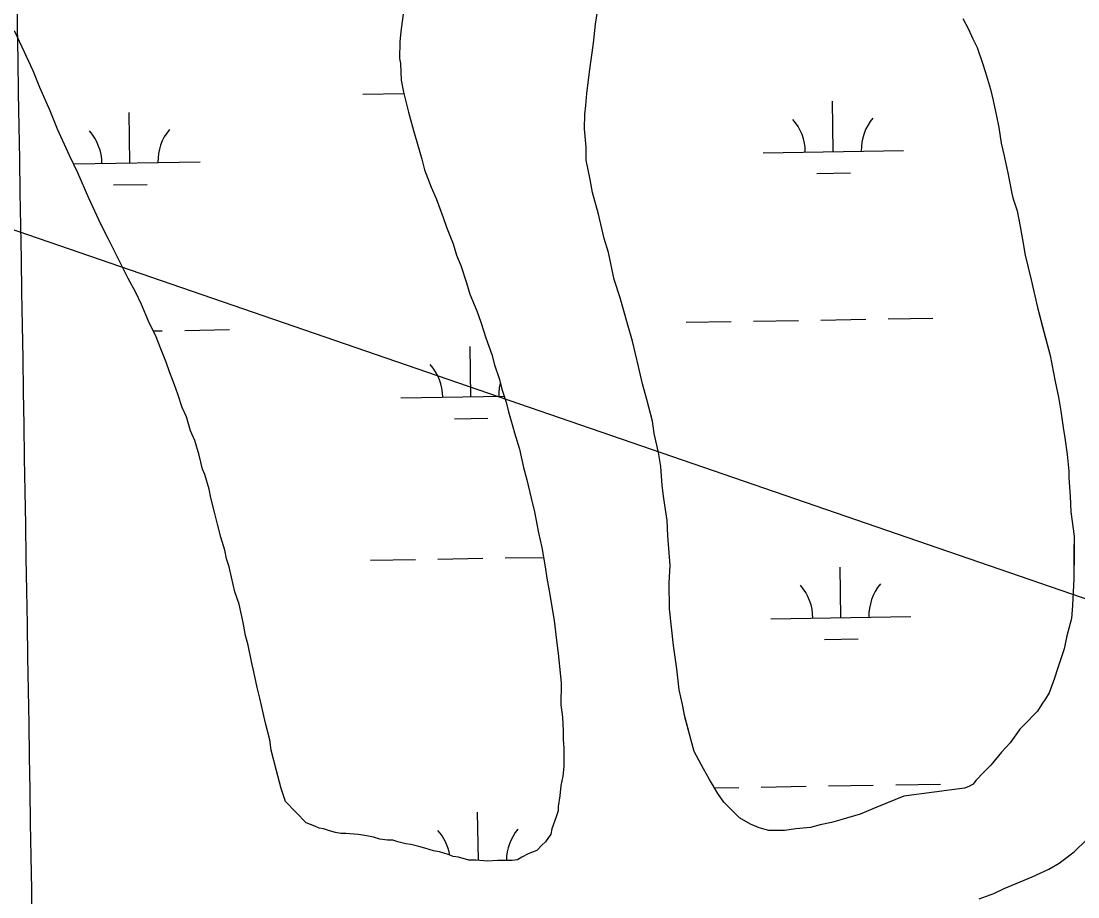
# Model space of a CAD drawing. Extents: x 3855477 to 3893699, y 299188 to 325115.
# Drawn here: x 3880688 to 3881442, y 322000 to 322626 of the extents above; entities that cross this region are included whole.
import ezdxf

# ---------------------------------------------------------------- set-up
doc = ezdxf.new("R2010")
doc.units = 0
for name, color, linetype in [('V-GRID-MAJR', 7, 'Continuous'), ('V-TOPO-SHOR', 7, 'Continuous'), ('V-UTIL-LINE', 7, 'Continuous'), ('V-WETL-SWMP', 7, 'Continuous')]:
    doc.layers.add(name, color=color, linetype=linetype)

msp = doc.modelspace()

# ---------------------------------------------------------------- linework, layer by layer
at = {"layer": 'V-GRID-MAJR'}
msp.add_spline([(3880975.7, 304962.88), (3880925.94, 307989.8), (3880826.33, 314049.8), (3880726.72, 320109.79), (3880676.87, 323142.88)], degree=3, dxfattribs=at)
at = {"layer": 'V-TOPO-SHOR'}
for points in [[(3881317.72, 322072.11), (3881298.43, 322064.27), (3881286.61, 322059.45), (3881272.93, 322055.26), (3881266.1, 322053.48), (3881258.02, 322051.71), (3881251.19, 322049.93), (3881240.65, 322048.81), (3881232.58, 322047.66), (3881221.43, 322047.78), (3881214.64, 322049.72), (3881208.47, 322052.26), (3881200.47, 322056.68), (3881196.18, 322061.07), (3881189.44, 322067.96), (3881185.18, 322074.2), (3881179.09, 322084.18), (3881174.84, 322091.66), (3881168.16, 322104.12), (3881165.78, 322112.82), (3881161.62, 322128.98), (3881159.86, 322137.67), (3881157.5, 322148.22), (3881155.81, 322163.11), (3881153.51, 322179.86), (3881150.7, 322205.91), (3881150.29, 322224.5), (3881151.04, 322236.88), (3881149.42, 322257.96), (3881148.92, 322269.12), (3881146.62, 322284.63), (3881145.48, 322293.93), (3881144.39, 322307.58), (3881142.64, 322317.51), (3881139.7, 322331.17), (3881138.55, 322339.85), (3881134.39, 322355.39), (3881131.42, 322366.57), (3881128.46, 322378.99), (3881124.32, 322397), (3881120.74, 322409.43), (3881115.37, 322428.08), (3881111.18, 322441.13), (3881107.05, 322460.38), (3881104.07, 322470.32), (3881099.92, 322487.72), (3881095.76, 322503.25), (3881094, 322512.56), (3881091.06, 322526.22), (3881091.16, 322535.51), (3881090.07, 322548.53), (3881090.18, 322559.06), (3881090.87, 322565.25), (3881091.59, 322573.91), (3881093.62, 322589.38), (3881096.32, 322609.79), (3881097.71, 322623.41), (3881100.37, 322640.1)], [(3880960.9, 322632.35), (3880958.89, 322618.13), (3880958.19, 322610.7), (3880958.05, 322598.93), (3880958.63, 322595.21), (3880959.12, 322583.43), (3880960.88, 322574.74), (3880964.44, 322560.45), (3880968.02, 322547.41), (3880970.4, 322539.33), (3880973.98, 322526.9), (3880975.76, 322519.44), (3880980.58, 322507), (3880984.21, 322498.91), (3880989.01, 322485.23), (3880991.41, 322478.39), (3880996.24, 322466.56), (3880998.63, 322458.48), (3881001.64, 322451.01), (3881005.84, 322438.58), (3881008.23, 322430.5), (3881013.05, 322418.67), (3881016.06, 322410.59), (3881019.65, 322399.4), (3881023.86, 322387.58), (3881025.64, 322380.13), (3881029.24, 322369.56), (3881031.02, 322362.72), (3881034.01, 322353.4), (3881035.8, 322346.56), (3881038.78, 322336), (3881039.97, 322331.65), (3881043.55, 322319.84), (3881046.5, 322306.8), (3881048.89, 322298.1), (3881051.84, 322285.06), (3881054.21, 322275.12), (3881057.14, 322260.22), (3881059.5, 322249.66), (3881061.83, 322236.01), (3881062.98, 322227.94), (3881065.33, 322216.15), (3881066.48, 322208.7), (3881068.22, 322197.53), (3881069.92, 322183.26), (3881071.05, 322173.96), (3881072.74, 322157.83), (3881073.3, 322152.87)], [(3881359.79, 322627.32), (3881364.04, 322619.84), (3881367.07, 322612.99), (3881370.09, 322606.77), (3881373.69, 322596.19), (3881376.09, 322588.73), (3881379.68, 322576.92), (3881381.45, 322568.85), (3881383.8, 322557.67), (3881385.57, 322549.6), (3881387.3, 322538.43), (3881389.07, 322530.36), (3881392.02, 322517.32), (3881394.96, 322502.42), (3881395.54, 322499.31), (3881398.54, 322489.99), (3881400.89, 322478.81), (3881402.63, 322468.26), (3881404.38, 322458.33), (3881408.53, 322440.94), (3881413.26, 322421.06), (3881416.83, 322407.39), (3881422.18, 322386.89), (3881425.69, 322368.27), (3881428.04, 322357.09), (3881429.79, 322347.16), (3881431.52, 322335.37), (3881432.68, 322327.93), (3881434.4, 322316.14), (3881435.51, 322304.35), (3881435.46, 322299.4), (3881436.55, 322286.38), (3881437.05, 322275.22), (3881439.33, 322257.85), (3881439.21, 322246.08), (3881439, 322227.5), (3881438.17, 322208.31), (3881437.44, 322199.02), (3881434.21, 322186.67), (3881432.25, 322177.4), (3881427.76, 322163.82), (3881425.2, 322156.41), (3881421.37, 322145.93), (3881418.84, 322141.62), (3881416.33, 322137.93), (3881413.18, 322133.01), (3881410.67, 322130.56), (3881405.65, 322125.04), (3881400.64, 322120.14), (3881393.72, 322110.3), (3881387.45, 322103.56), (3881379.91, 322094.35), (3881374.9, 322089.45), (3881369.26, 322083.31), (3881367.38, 322080.86), (3881364.26, 322079.03), (3881361.15, 322077.83), (3881317.72, 322072.11)], [(3880876.61, 322068.32), (3880873.62, 322077.65), (3880870.05, 322091.31), (3880866.48, 322104.98), (3880865.33, 322112.43), (3880862.36, 322124.23), (3880860.58, 322131.68), (3880858.22, 322142.24), (3880856.45, 322149.69), (3880854.09, 322160.87), (3880852.32, 322168.32), (3880849.97, 322180.12), (3880848.19, 322186.96), (3880846.43, 322196.27), (3880843.48, 322209.31), (3880840.48, 322218.02), (3880838.12, 322228.57), (3880836.34, 322236.03), (3880834.54, 322241.62), (3880833.37, 322247.83), (3880830.38, 322257.15), (3880828, 322266.47), (3880826.23, 322273.93), (3880823.25, 322285.11), (3880822.08, 322291.32), (3880819.1, 322301.88), (3880817.29, 322305.62), (3880814.92, 322315.56), (3880811.94, 322326.12), (3880808.92, 322332.97), (3880805.93, 322342.91), (3880802.91, 322349.76), (3880799.91, 322359.09), (3880797.51, 322365.93), (3880793.9, 322375.26), (3880791.49, 322382.1), (3880787.27, 322392.67), (3880784.26, 322400.14), (3880778.81, 322411.35), (3880773.98, 322423.18), (3880769.74, 322431.9), (3880764.28, 322441.87), (3880759.43, 322451.84), (3880750.34, 322469.9), (3880744.88, 322480.49), (3880736.42, 322499.17), (3880728.56, 322517.22), (3880722.5, 322529.68), (3880714.04, 322548.36), (3880708.61, 322561.42), (3880701.36, 322578.23), (3880696.54, 322590.05), (3880688.67, 322606.87), (3880683.23, 322618.7)], [(3881073.3, 322152.87), (3881073.13, 322137.39), (3881074.27, 322128.7), (3881074.78, 322118.79), (3881074.71, 322112.59), (3881075.26, 322106.39), (3881075.22, 322102.05), (3881075.12, 322093.38), (3881074.43, 322086.58), (3881073.11, 322079.78), (3881072.41, 322072.35), (3881071.09, 322064.93), (3881071.05, 322061.83), (3881069.77, 322057.51), (3881066.57, 322048.87), (3881065.91, 322045.16), (3881062.14, 322039.63), (3881059.63, 322037.18), (3881055.87, 322033.51), (3881049.65, 322031.1), (3881045.29, 322028.67), (3881042.17, 322026.84), (3881038.45, 322026.27), (3881034.11, 322026.31), (3881027.92, 322026.38), (3881021.1, 322025.84), (3881012.43, 322026.55), (3881007.48, 322026.61), (3881000.06, 322028.55), (3880996.36, 322029.21), (3880992.65, 322030.49), (3880986.48, 322032.42), (3880982.15, 322033.08), (3880975.98, 322035.01), (3880971.66, 322036.3), (3880966.09, 322037.6), (3880962.39, 322038.26)], [(3880962.39, 322038.26), (3880956.82, 322039.56), (3880953.12, 322040.84), (3880949.41, 322040.88), (3880943.84, 322041.56), (3880939.52, 322042.85), (3880933.33, 322044.15), (3880928.39, 322044.83), (3880919.72, 322045.54), (3880916, 322045.58), (3880912.3, 322046.24), (3880907.97, 322047.53), (3880903.65, 322048.82), (3880900.56, 322049.47), (3880897.48, 322050.74), (3880894.39, 322052.02), (3880891.31, 322053.29), (3880876.61, 322068.32)], [(3881371.43, 321999.04), (3881382, 322002.64), (3881389.47, 322006.28), (3881400.68, 322011.11), (3881409.39, 322014.73), (3881421.22, 322020.17), (3881428.7, 322024.43), (3881439.32, 322032.36), (3881448.08, 322040.94)]]:
    msp.add_lwpolyline(points, dxfattribs=at)
at = {"layer": 'V-UTIL-LINE'}
msp.add_lwpolyline([(3878833.35, 323112.84), (3887889.75, 319996.53), (3891385.62, 317757.35)], dxfattribs=at)
at = {"layer": 'V-WETL-SWMP'}
for p, q in [((3880960.9, 322632.35), (3880958.89, 322618.13)), ((3880688.67, 322606.87), (3880683.23, 322618.7)), ((3880958.89, 322618.13), (3880958.19, 322610.7)), ((3880696.54, 322590.05), (3880688.67, 322606.87)), ((3880958.19, 322610.7), (3880958.05, 322598.93)), ((3880958.05, 322598.93), (3880958.63, 322595.21)), ((3880958.63, 322595.21), (3880959.12, 322583.43)), ((3880701.36, 322578.23), (3880696.54, 322590.05)), ((3880959.12, 322583.43), (3880960.88, 322574.74)), ((3880708.61, 322561.42), (3880701.36, 322578.23)), ((3880931.91, 322573.34), (3880961.11, 322573.82)), ((3880960.88, 322574.74), (3880964.44, 322560.45)), ((3881267.47, 322532.37), (3881266.88, 322568.37)), ((3880714.04, 322548.36), (3880708.61, 322561.42)), ((3880765.63, 322524.2), (3880765.04, 322560.19)), ((3880964.44, 322560.45), (3880968.02, 322547.41)), ((3880722.51, 322529.68), (3880714.04, 322548.36)), ((3880968.02, 322547.41), (3880970.4, 322539.33)), ((3880970.4, 322539.33), (3880973.98, 322526.9)), ((3881217.48, 322531.56), (3881317.46, 322533.19)), ((3880728.56, 322517.22), (3880722.51, 322529.68)), ((3880725.49, 322523.54), (3880815.62, 322525.01)), ((3880973.98, 322526.9), (3880975.76, 322519.44)), ((3880736.42, 322499.17), (3880728.56, 322517.22)), ((3880975.76, 322519.44), (3880980.58, 322507)), ((3881255.72, 322516.75), (3881279.72, 322517.14)), ((3880753.88, 322508.57), (3880777.88, 322508.96)), ((3880980.58, 322507), (3880984.21, 322498.91)), ((3880744.88, 322480.49), (3880736.42, 322499.17)), ((3880984.21, 322498.91), (3880989.01, 322485.23)), ((3880750.34, 322469.9), (3880744.88, 322480.49)), ((3880989.01, 322485.23), (3880991.41, 322478.39)), ((3880991.41, 322478.39), (3880996.24, 322466.56)), ((3880759.43, 322451.83), (3880750.34, 322469.9)), ((3880996.24, 322466.56), (3880998.63, 322458.48)), ((3880998.63, 322458.48), (3881001.64, 322451.02)), ((3880764.28, 322441.87), (3880759.43, 322451.83)), ((3881001.64, 322451.02), (3881005.84, 322438.58)), ((3880769.74, 322431.9), (3880764.28, 322441.87)), ((3881005.84, 322438.58), (3881008.23, 322430.5)), ((3880773.98, 322423.18), (3880769.74, 322431.9)), ((3881008.23, 322430.5), (3881013.05, 322418.67)), ((3880778.81, 322411.35), (3880773.98, 322423.18)), ((3881013.05, 322418.67), (3881016.06, 322410.59)), ((3880784.26, 322400.14), (3880778.81, 322411.35)), ((3881016.06, 322410.59), (3881019.65, 322399.4)), ((3881162.6, 322410.58), (3881194.59, 322411.1)), ((3881210.59, 322411.36), (3881242.59, 322411.88)), ((3881258.58, 322412.14), (3881290.58, 322412.66)), ((3881306.58, 322412.92), (3881338.57, 322413.45)), ((3880782.2, 322404.38), (3880788.74, 322404.49)), ((3880804.74, 322404.75), (3880836.73, 322405.27)), ((3880787.27, 322392.68), (3880784.26, 322400.14)), ((3881019.65, 322399.4), (3881023.86, 322387.58)), ((3880791.5, 322382.1), (3880787.27, 322392.68)), ((3881008.85, 322357.32), (3881008.27, 322393.32)), ((3881023.86, 322387.58), (3881025.64, 322380.13)), ((3880793.9, 322375.26), (3880791.5, 322382.1)), ((3881025.64, 322380.13), (3881029.24, 322369.56)), ((3880797.51, 322365.93), (3880793.9, 322375.26)), ((3880799.91, 322359.09), (3880797.51, 322365.93)), ((3881029.24, 322369.56), (3881031.02, 322362.72)), ((3880802.91, 322349.76), (3880799.91, 322359.09)), ((3880958.86, 322356.51), (3881032.63, 322357.71)), ((3881031.02, 322362.72), (3881034.01, 322353.4)), ((3880805.93, 322342.91), (3880802.91, 322349.76)), ((3881034.01, 322353.4), (3881035.8, 322346.56)), ((3880808.92, 322332.97), (3880805.93, 322342.91)), ((3881035.8, 322346.56), (3881038.78, 322336)), ((3880997.1, 322341.7), (3881021.1, 322342.09)), ((3881038.78, 322336), (3881039.97, 322331.65)), ((3880811.94, 322326.12), (3880808.92, 322332.97)), ((3881039.97, 322331.65), (3881043.55, 322319.84)), ((3880814.92, 322315.55), (3880811.94, 322326.12)), ((3881043.55, 322319.84), (3881046.51, 322306.8)), ((3880817.29, 322305.62), (3880814.92, 322315.55)), ((3880819.1, 322301.88), (3880817.29, 322305.62)), ((3881046.51, 322306.8), (3881048.89, 322298.1)), ((3880822.08, 322291.32), (3880819.1, 322301.88)), ((3881048.89, 322298.1), (3881051.84, 322285.06)), ((3880823.25, 322285.11), (3880822.08, 322291.32)), ((3880826.23, 322273.92), (3880823.25, 322285.11)), ((3881051.84, 322285.06), (3881054.21, 322275.12)), ((3881054.21, 322275.12), (3881057.14, 322260.22)), ((3880828, 322266.47), (3880826.23, 322273.92)), ((3880830.38, 322257.15), (3880828, 322266.47)), ((3881057.14, 322260.22), (3881059.5, 322249.66)), ((3880833.37, 322247.83), (3880830.38, 322257.15)), ((3880834.54, 322241.62), (3880833.37, 322247.83)), ((3881059.5, 322249.66), (3881061.83, 322236.01)), ((3881439.18, 322248.89), (3881439.23, 322248.89)), ((3880836.34, 322236.03), (3880834.54, 322241.62)), ((3880937.33, 322240.71), (3880969.33, 322241.23)), ((3880985.33, 322241.49), (3881017.32, 322242.02)), ((3881033.32, 322242.28), (3881060.69, 322242.72)), ((3880838.12, 322228.57), (3880836.34, 322236.03)), ((3881061.83, 322236.01), (3881062.98, 322227.94)), ((3881272.89, 322199.74), (3881272.3, 322235.74)), ((3880840.48, 322218.01), (3880838.12, 322228.57)), ((3881062.98, 322227.94), (3881065.33, 322216.15)), ((3880843.48, 322209.31), (3880840.48, 322218.01)), ((3881065.33, 322216.15), (3881066.48, 322208.7)), ((3880846.43, 322196.27), (3880843.48, 322209.31)), ((3881066.48, 322208.7), (3881068.22, 322197.53)), ((3881222.9, 322198.93), (3881322.88, 322200.56)), ((3880848.19, 322186.96), (3880846.43, 322196.27)), ((3881068.22, 322197.53), (3881069.92, 322183.26)), ((3880849.97, 322180.12), (3880848.19, 322186.96)), ((3881261.14, 322184.12), (3881285.14, 322184.51)), ((3880852.32, 322168.32), (3880849.97, 322180.12)), ((3881069.92, 322183.26), (3881071.06, 322173.96)), ((3881071.06, 322173.96), (3881072.73, 322157.83)), ((3880854.09, 322160.87), (3880852.32, 322168.32)), ((3880856.45, 322149.69), (3880854.09, 322160.87)), ((3881072.73, 322157.83), (3881073.3, 322152.87)), ((3880858.22, 322142.24), (3880856.45, 322149.69)), ((3881073.3, 322152.87), (3881073.13, 322137.39)), ((3880860.58, 322131.68), (3880858.22, 322142.24)), ((3880862.36, 322124.23), (3880860.58, 322131.68)), ((3881073.13, 322137.39), (3881074.27, 322128.7)), ((3880865.33, 322112.43), (3880862.36, 322124.23)), ((3881074.27, 322128.7), (3881074.78, 322118.79)), ((3881074.78, 322118.79), (3881074.71, 322112.59)), ((3880866.48, 322104.98), (3880865.33, 322112.43)), ((3881074.71, 322112.59), (3881075.26, 322106.39)), ((3880870.05, 322091.31), (3880866.48, 322104.98)), ((3881075.22, 322102.05), (3881075.12, 322093.38)), ((3881075.26, 322106.39), (3881075.22, 322102.05)), ((3881075.12, 322093.38), (3881074.43, 322086.58)), ((3880873.62, 322077.65), (3880870.05, 322091.31)), ((3881074.43, 322086.58), (3881073.11, 322079.78)), ((3881073.11, 322079.78), (3881072.41, 322072.35)), ((3881182.74, 322078.19), (3881200.01, 322078.47)), ((3881216.01, 322078.73), (3881248.01, 322079.25)), ((3881264, 322079.51), (3881296, 322080.03)), ((3881312, 322080.29), (3881343.99, 322080.81)), ((3880876.61, 322068.32), (3880873.62, 322077.65)), ((3881072.41, 322072.35), (3881071.09, 322064.93)), ((3880891.31, 322053.29), (3880876.61, 322068.32)), ((3881071.09, 322064.93), (3881071.05, 322061.83)), ((3881014.24, 322026.4), (3881013.68, 322060.69)), ((3881069.77, 322057.51), (3881066.57, 322048.87)), ((3881071.05, 322061.83), (3881069.77, 322057.51)), ((3880894.39, 322052.02), (3880891.31, 322053.29)), ((3880897.48, 322050.74), (3880894.39, 322052.02)), ((3880900.56, 322049.47), (3880897.48, 322050.74)), ((3880903.65, 322048.82), (3880900.56, 322049.47)), ((3880907.97, 322047.53), (3880903.65, 322048.82)), ((3881066.57, 322048.87), (3881065.91, 322045.16)), ((3880912.29, 322046.24), (3880907.97, 322047.53)), ((3880916, 322045.58), (3880912.29, 322046.24)), ((3880919.72, 322045.54), (3880916, 322045.58)), ((3880928.39, 322044.83), (3880919.72, 322045.54)), ((3880933.33, 322044.15), (3880928.39, 322044.83)), ((3880939.52, 322042.85), (3880933.33, 322044.15)), ((3880943.84, 322041.56), (3880939.52, 322042.85)), ((3880949.41, 322040.88), (3880943.84, 322041.56)), ((3880953.12, 322040.84), (3880949.41, 322040.88)), ((3880956.82, 322039.56), (3880953.12, 322040.84)), ((3881065.91, 322045.16), (3881062.14, 322039.63)), ((3880962.39, 322038.26), (3880956.82, 322039.56)), ((3880966.09, 322037.6), (3880962.39, 322038.26)), ((3880971.66, 322036.3), (3880966.09, 322037.6)), ((3880975.98, 322035.01), (3880971.66, 322036.3)), ((3880982.15, 322033.08), (3880975.98, 322035.01)), ((3880986.48, 322032.41), (3880982.15, 322033.08)), ((3881055.87, 322033.51), (3881049.65, 322031.1)), ((3881059.63, 322037.18), (3881055.87, 322033.51)), ((3881062.14, 322039.63), (3881059.63, 322037.18)), ((3880992.65, 322030.49), (3880986.48, 322032.41)), ((3880996.36, 322029.21), (3880992.65, 322030.49)), ((3881000.06, 322028.55), (3880996.36, 322029.21)), ((3881007.48, 322026.61), (3881000.06, 322028.55)), ((3881012.43, 322026.55), (3881007.48, 322026.61)), ((3881021.1, 322025.84), (3881012.43, 322026.55)), ((3881027.92, 322026.38), (3881021.1, 322025.84)), ((3881034.11, 322026.31), (3881027.92, 322026.38)), ((3881038.45, 322026.27), (3881034.11, 322026.31)), ((3881042.17, 322026.84), (3881038.45, 322026.27)), ((3881045.29, 322028.67), (3881042.17, 322026.84)), ((3881049.65, 322031.1), (3881045.29, 322028.67))]:
    msp.add_line(p, q, dxfattribs=at)
for points in [[(3881150.29, 322224.5), (3881151.04, 322236.88), (3881149.42, 322257.96), (3881148.92, 322269.12), (3881146.62, 322284.63), (3881145.48, 322293.93), (3881144.39, 322307.58), (3881142.64, 322317.51), (3881139.7, 322331.17), (3881138.56, 322339.85), (3881134.39, 322355.39), (3881131.42, 322366.57), (3881128.46, 322378.99), (3881124.32, 322397), (3881120.74, 322409.43), (3881115.37, 322428.08), (3881111.18, 322441.13), (3881107.06, 322460.38), (3881104.07, 322470.32), (3881099.92, 322487.72), (3881095.76, 322503.25), (3881094, 322512.56), (3881091.06, 322526.22), (3881091.16, 322535.51), (3881090.06, 322548.53), (3881090.18, 322559.06), (3881090.87, 322565.25), (3881091.58, 322573.91), (3881093.62, 322589.38), (3881096.32, 322609.79), (3881097.71, 322623.41), (3881100.37, 322640.1)], [(3881359.79, 322627.32), (3881364.04, 322619.84), (3881367.07, 322612.99), (3881370.09, 322606.77), (3881373.69, 322596.19), (3881376.09, 322588.73), (3881379.68, 322576.92), (3881381.45, 322568.85), (3881383.8, 322557.67), (3881385.57, 322549.6), (3881387.3, 322538.43), (3881389.07, 322530.36), (3881392.03, 322517.32), (3881394.96, 322502.42), (3881395.54, 322499.31), (3881398.54, 322489.99), (3881400.89, 322478.81), (3881402.63, 322468.26), (3881404.38, 322458.33), (3881408.53, 322440.94), (3881413.26, 322421.06), (3881416.83, 322407.4), (3881422.18, 322386.89), (3881425.69, 322368.27), (3881428.04, 322357.09), (3881429.79, 322347.16), (3881431.52, 322335.37), (3881432.68, 322327.93), (3881434.4, 322316.14), (3881435.51, 322304.35), (3881435.46, 322299.4), (3881436.55, 322286.38), (3881437.05, 322275.22), (3881439.33, 322257.85), (3881439.2, 322246.08), (3881439, 322227.5), (3881438.17, 322208.31), (3881437.44, 322199.02), (3881434.21, 322186.67), (3881432.25, 322177.4), (3881427.76, 322163.82), (3881425.2, 322156.41), (3881421.37, 322145.92), (3881418.84, 322141.62), (3881416.33, 322137.93), (3881413.17, 322133.01), (3881410.67, 322130.56), (3881405.65, 322125.04), (3881400.64, 322120.14), (3881393.72, 322110.3), (3881387.45, 322103.56), (3881379.91, 322094.35), (3881374.9, 322089.45), (3881369.26, 322083.31), (3881367.38, 322080.86), (3881364.26, 322079.03), (3881361.15, 322077.83), (3881317.72, 322072.11), (3881298.43, 322064.28), (3881286.61, 322059.45), (3881272.93, 322055.26), (3881266.1, 322053.48), (3881258.02, 322051.71), (3881251.19, 322049.93), (3881240.65, 322048.81), (3881232.58, 322047.66), (3881221.43, 322047.78), (3881214.64, 322049.71), (3881208.47, 322052.26), (3881200.47, 322056.68), (3881196.18, 322061.07), (3881189.44, 322067.96), (3881185.18, 322074.2), (3881179.09, 322084.18), (3881174.84, 322091.66), (3881168.16, 322104.12), (3881165.78, 322112.82), (3881161.62, 322128.97), (3881159.86, 322137.67), (3881157.5, 322148.22), (3881155.8, 322163.11), (3881153.51, 322179.86), (3881150.7, 322205.91), (3881150.29, 322224.5)], [(3881371.43, 321999.04), (3881382, 322002.64), (3881389.47, 322006.28), (3881400.68, 322011.11), (3881409.39, 322014.73), (3881421.22, 322020.17), (3881428.7, 322024.43), (3881439.32, 322032.36), (3881448.08, 322040.94)]]:
    msp.add_lwpolyline(points, dxfattribs=at)
for centre, start, end in [((3881212.23, 322531.95), 0.16154, 41.7052), ((3881322.7, 322533.75), 140.16154, 181.7052), ((3880710.39, 322523.77), 0.16154, 41.7052), ((3880820.86, 322525.57), 140.16154, 181.7052), ((3880953.61, 322356.9), 0.16154, 41.7052), ((3881064.08, 322358.7), 166.11921, 181.7052), ((3881217.65, 322199.32), 0.16154, 41.7052), ((3881328.12, 322201.12), 140.16154, 181.7052), ((3881069.5, 322026.07), 140.16154, 179.60525), ((3880959.03, 322024.27), 9.51522, 41.7052)]:
    msp.add_arc(centre, 35.25, start, end, dxfattribs=at)

doc.saveas('drawing.dxf')
